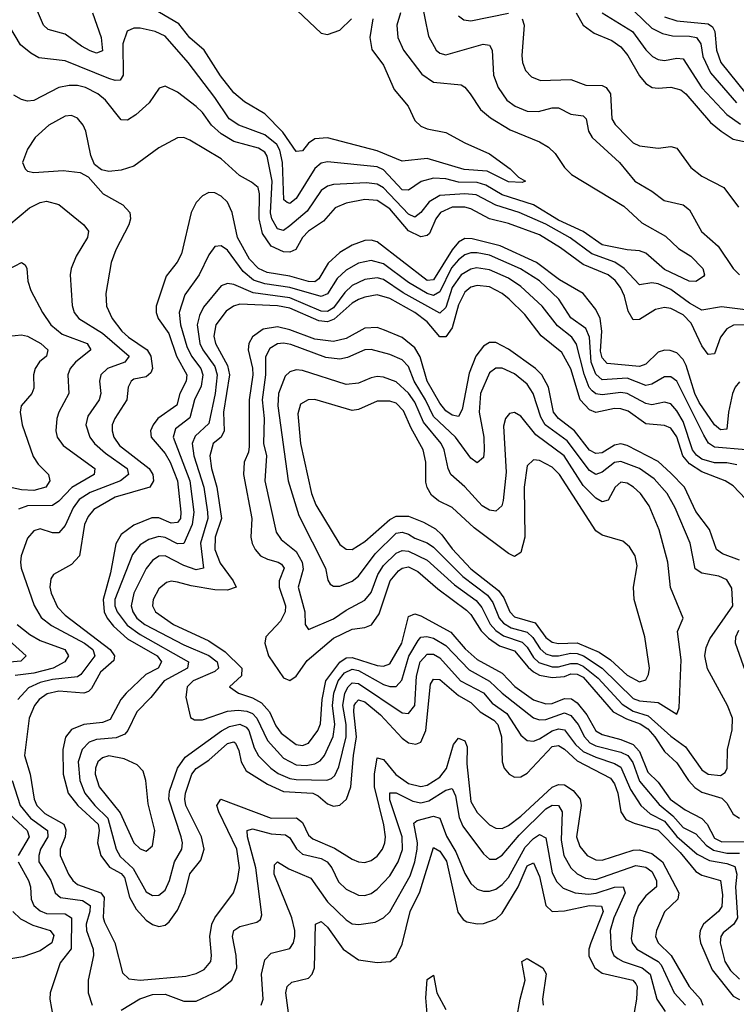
# Model space of a CAD drawing. Header units: inches. Extents: x 884549 to 1028252, y 526810 to 653624.
# Tile 799 of 1056: x 964464 to 966760, y 613413 to 616568. Entities that reach past the tile are written whole.
import ezdxf

# ---------------------------------------------------------------- set-up
doc = ezdxf.new("R2010")
doc.units = ezdxf.units.IN
doc.header["$MEASUREMENT"] = 0
doc.layers.add('A9661', color=7, linetype='Continuous')

msp = doc.modelspace()

# ---------------------------------------------------------------- linework, layer by layer
at = {"layer": 'A9661', "color": 5}
for points, elevation in [([(965256, 616690), (965430, 616524.7), (965450, 616519.6), (965490, 616533.5), (965527.9, 616570)], 2220), ([(965596.1, 616570), (965585.7, 616510), (965592.1, 616472.1), (965630, 616421.6), (965664.3, 616344.3), (965708.8, 616290), (965730, 616244.8), (965750, 616226.9), (965770, 616218.4), (965830, 616206.5), (965890, 616172.8), (965970, 616137.5), (966036.1, 616090), (966062.7, 616062.7), (966084.9, 616050), (966073.9, 616046.1), (966030, 616048), (965961.9, 616081.9), (965888, 616088), (965770, 616122.5), (965690, 616114.7), (965610, 616146.9), (965450, 616189.5), (965410, 616185.8), (965390, 616171.8), (965370, 616147.9), (965350, 616145.2), (965307.6, 616207.6), (965250, 616266.5), (965184.4, 616304.4), (965150, 616333.5), (965107.9, 616387.9), (965055.6, 616470), (965009.8, 616509.8), (964974.1, 616554.1), (964850, 616626.6)], 2220), ([(965750.9, 616630), (965774.3, 616514.3), (965798.9, 616470), (965810, 616460.5), (965830, 616455.3), (965949.3, 616489.3), (965970, 616486.3), (965977.6, 616470), (965982, 616390), (965997.4, 616350), (966025, 616310), (966052.2, 616290), (966090, 616274.6), (966126.5, 616273.5), (966170, 616285.2), (966190, 616285.7), (966230, 616265.2), (966270, 616259.8), (966278.9, 616250), (966287, 616210), (966298.1, 616190), (966386.4, 616110), (966435.3, 616050), (966490, 616018.7), (966528.7, 615988.7), (966590, 615974.3), (966610, 615957.9), (966648.7, 615888.8), (966702.3, 615842.3), (966750, 615770.2), (966770.1, 615750.1)], 2260), ([(964698.1, 616590), (964725.1, 616510), (964730, 616467.8), (964710, 616460.1), (964690, 616467.8), (964662.4, 616482.4), (964610, 616521.3), (964555.7, 616535.7), (964541.2, 616550), (964515.4, 616610)], 2220), ([(965684.4, 616590), (965673.1, 616550), (965676.1, 616510), (965694.5, 616470), (965752.6, 616392.6), (965790, 616367), (965878.4, 616358.4), (965890, 616351.4), (965907.7, 616330), (965940.2, 616280.2), (965973.2, 616253.2), (966035.2, 616215.2), (966130, 616175.8), (966158.8, 616158.8), (966179.4, 616139.4), (966210, 616094.4), (966232.1, 616072.1), (966400.2, 615970), (966457.1, 615917.1), (966533.8, 615873.8), (966575, 615835), (966614.5, 615810), (966652.4, 615770), (966658, 615750), (966654.9, 615745.1), (966630.9, 615729.1), (966608.7, 615730), (966530, 615766.8), (966470, 615819.9), (966450, 615827.3), (966410, 615829.9), (966330, 615846.6), (966269.5, 615889.5), (966190, 615925.4), (966110, 615974.4), (966010, 616006.8), (965957.3, 616037.3), (965930, 616046), (965870, 616047.3), (965830, 616057.3), (965790, 616059.6), (965751, 616049), (965710, 616021.8), (965690, 616023), (965630, 616086.5), (965610, 616096.3), (965450, 616112.7), (965430, 616107.4), (965410, 616090.4), (965350, 615994.2), (965330, 615978.2), (965321.4, 615981.4), (965310.9, 615990.9), (965306.6, 616110), (965297.6, 616150), (965287.8, 616167.8), (965250, 616198.7), (965166.1, 616230), (965135.5, 616250), (965090, 616318), (965004.5, 616430), (964930, 616515.1), (964898.7, 616530), (964850, 616540.4), (964830, 616540.4), (964808.9, 616531.1), (964795.4, 616490), (964795.6, 616390), (964785.9, 616374.1), (964770, 616372.6), (964750, 616379.4), (964610, 616435.6), (964525.3, 616445.3), (964499.9, 616459.9), (964467.5, 616487.5), (964430, 616549.8)], 2240), ([(965870, 616579.7), (965887.3, 616567.3), (965910, 616564.4), (966030, 616588.6)], 2280), ([(966074, 616570), (966080.1, 616550), (966072.7, 616452.7), (966075.5, 616430), (966084.8, 616404.8), (966104.2, 616384.2), (966133, 616373), (966230, 616375.6), (966277.7, 616357.7), (966330, 616357), (966343.6, 616350), (966356.9, 616330), (966361.5, 616250), (966372, 616232), (966412.1, 616190), (966430, 616172.7), (966450, 616163.8), (966510, 616156.4), (966550, 616160.8), (966570, 616155.5), (966614.3, 616094.3), (966650, 616065.8), (966719.8, 616030), (966767.1, 615967.1)], 2280), ([(966247.3, 616590), (966269.8, 616549.8), (966304.8, 616524.8), (966361.3, 616501.3), (966390, 616480.1), (966412.7, 616452.7), (966450, 616387.8), (966470, 616363.3), (966490.5, 616350.5), (966510, 616347.8), (966550, 616351.6), (966582.9, 616342.9), (966598.8, 616330), (966677.7, 616237.7), (966711.3, 616210), (966750, 616185.2), (966810, 616171.5)], 2320), ([(966330, 616590), (966427.2, 616530), (966470, 616470.9), (966491.5, 616450), (966510, 616440.1), (966530, 616436.6), (966570, 616443.8), (966590, 616442.3), (966649.7, 616349.7), (966730, 616264), (966773.2, 616233.2)], 2340), ([(966434, 616594), (966490, 616540.3), (966523.7, 616523.7), (966556, 616516), (966610, 616515.3), (966632.4, 616510), (966646.4, 616490), (966653.4, 616450), (966677.2, 616397.2), (966761.2, 616301.2)], 2360), ([(966530, 616576.7), (966570, 616564), (966670, 616553.8), (966684.3, 616544.3), (966691.7, 616530), (966696.3, 616470), (966710.9, 616430.9), (966790.6, 616330.6)], 2380), ([(966790, 615638.1), (966712.2, 615647.8), (966650, 615636.9), (966610, 615659.2), (966550, 615703), (966510, 615721.5), (966490, 615724.7), (966450, 615718.5), (966400.6, 615770), (966371.2, 615791.2), (966297.8, 615817.8), (966228.4, 615868.4), (966150, 615913), (966064.4, 615950), (965990, 615973.6), (965926.6, 616006.6), (965890.2, 616010.2), (965810, 616004.8), (965776.1, 615983.9), (965750, 615949.9), (965730, 615935.4), (965710, 615944.5), (965630, 616029.2), (965610, 616040.7), (965575.4, 616044.6), (965470, 616040.1), (965450, 616034.7), (965430, 616020.1), (965385.8, 615954.2), (965330, 615906.9), (965310, 615892.3), (965290, 615897.5), (965271.9, 615930), (965268.3, 615948.3), (965273.1, 616050), (965257.3, 616130), (965250, 616143.4), (965230, 616155.8), (965150, 616177.8), (965110, 616201.5), (965078.7, 616230), (965050, 616270.4), (965030, 616289.9), (964970, 616335), (964930, 616354.7), (964911.3, 616348.7), (964878.8, 616301.2), (964836.9, 616263.1), (964810, 616245.7), (964790, 616246.8), (964739.6, 616310), (964714.6, 616330), (964674.8, 616350), (964650, 616356.4), (964623.1, 616356.9), (964590.1, 616349.9), (964510, 616308.8), (964490, 616306.8), (964470, 616311.5), (964445.4, 616325.4)], 2260), ([(966790, 615590.5), (966751.4, 615588.6), (966730, 615576.7), (966709.8, 615550.2), (966690, 615497), (966670, 615495.1), (966650, 615522.6), (966615.5, 615595.5), (966590, 615621.7), (966550, 615642.1), (966530, 615645.3), (966501.2, 615638.8), (966450, 615607.1), (966430, 615606.5), (966413.7, 615633.7), (966401.6, 615681.6), (966389.3, 615709.3), (966372.5, 615732.5), (966350, 615749.9), (966270, 615783.8), (966197, 615837), (966130, 615878), (966030, 615914.1), (965970, 615929.1), (965910, 615961.9), (965890, 615967), (965850, 615966.6), (965812.7, 615950), (965798, 615930), (965777, 615883), (965770, 615875.7), (965750, 615871.9), (965710, 615891.3), (965650, 615961.2), (965610, 615988.3), (965570, 615991.3), (965510, 615979.8), (965474.7, 615965.3), (965437.5, 615922.5), (965389.7, 615890), (965370.1, 615870), (965349, 615831), (965330, 615822.8), (965310, 615823.9), (965270, 615842.1), (965242.6, 615882.6), (965231.1, 615930), (965233.2, 616010), (965228.3, 616030), (965207.4, 616047.4), (965168.6, 616068.6), (965110, 616122.2), (965010, 616181.8), (964990, 616189.8), (964970, 616188.7), (964910, 616157.5), (964830, 616098.8), (964790, 616085.3), (964750, 616081.1), (964726.7, 616086.7), (964704.1, 616104.1), (964692.8, 616132.8), (964676.8, 616210), (964667.9, 616230), (964650, 616251.8), (964630, 616260.3), (964610, 616258.4), (964557.5, 616230), (964514.5, 616190), (964490, 616152.6), (964473.6, 616110), (964481.5, 616090), (964490, 616082.8), (964510, 616077.7), (964604.2, 616084.2), (964658.3, 616078.3), (964684.3, 616064.3), (964731.7, 616010), (964794.7, 615974.7), (964817.4, 615950), (964819.5, 615930), (964814.3, 615910), (964772, 615830), (964757.8, 615790), (964740.5, 615690), (964742.8, 615650), (964760.7, 615610), (964792.1, 615570), (964812.6, 615550), (964872.7, 615510), (964884.6, 615490), (964890, 615450), (964884.1, 615435.9), (964870, 615423.4), (964830, 615415.6), (964821.2, 615410), (964811.6, 615390), (964807.3, 615350), (964768.9, 615290), (964761.1, 615270), (964760.4, 615250), (964765.6, 615230), (964783.7, 615203.7), (964879, 615130), (964890.6, 615110), (964893, 615090), (964881.7, 615070), (964770, 615038.2), (964701.7, 614998.3), (964683.6, 614976.4), (964671.7, 614950), (964656.6, 614850), (964630, 614821.8), (964572.3, 614790), (964564, 614776), (964561.2, 614750), (964564.9, 614730), (964585.9, 614685.9), (964610, 614660.2), (964753.9, 614550), (964768.3, 614530), (964765.9, 614514.1), (964722.9, 614477.1), (964695, 614425), (964684.5, 614415.5), (964670, 614410), (964590, 614416.8), (964552.3, 614407.7), (964526.6, 614390), (964511.7, 614370), (964494.6, 614330), (964479.5, 614210), (964498.4, 614150), (964510.6, 614070), (964519.9, 614050), (964544.8, 614024.8), (964605.4, 613990), (964612.5, 613972.5), (964609.8, 613950), (964594.1, 613910), (964594, 613890), (964620.8, 613830), (964634.3, 613810), (964650, 613797.5), (964723.9, 613770), (964735.2, 613755.2), (964731.7, 613691.7), (964735.8, 613675.8), (964769.7, 613610), (964794.1, 613514.1), (964814.3, 613494.3), (964850.1, 613490.1), (964996.7, 613503.3), (965030, 613512.2), (965055.4, 613524.6), (965076.7, 613550), (965079, 613570), (965073.3, 613630), (965080.4, 613670), (965090, 613690.1), (965149.6, 613770.4), (965162.7, 613810), (965168.8, 613850), (965160.3, 613910), (965102.1, 614030), (965096.3, 614050), (965108.9, 614070), (965270, 614009), (965350.9, 614010.9), (965370, 613995.3), (965390, 613955.3), (965403.5, 613943.5), (965473.3, 613913.3), (965530, 613878.3), (965550, 613869.6), (965570, 613867.2), (965590, 613874), (965610, 613887.8), (965627.2, 613910), (965634.3, 613930), (965636.4, 613950), (965631.4, 613988.6), (965601.1, 614110), (965600.9, 614150), (965610, 614202.3), (965630, 614197.4), (965669.6, 614149.6), (965710, 614120.1), (965750, 614110.9), (965770, 614115), (965810, 614140.6), (965831.6, 614168.4), (965854.4, 614245.6), (965870, 614265.5), (965890, 614257.1), (965898.3, 614238.3), (965896.9, 614183.1), (965910, 614063), (965930, 614028), (965970, 613988.6), (965990, 613977.4), (966010, 613976.9), (966030, 613985.7), (966070, 614015.6), (966170, 614108.5), (966190, 614117.7), (966210, 614116.1), (966237.6, 614097.6), (966259.9, 614070), (966263.6, 614050), (966248.7, 613950), (966258.4, 613918.4), (966282.1, 613890), (966310, 613875.7), (966330, 613874.7), (966430, 613906.6), (966450, 613908.5), (966490, 613896.4), (966524.2, 613870), (966576.5, 613770), (966572.8, 613750), (966530.1, 613709.9), (966504.8, 613650), (966501.3, 613630), (966510.1, 613610), (966551.1, 613570), (966608.6, 613470), (966645.5, 613430), (966653.1, 613410)], 2280), ([(966770, 615406.9), (966756.1, 615390), (966747.5, 615370), (966734.8, 615310), (966730, 615255.8), (966710, 615253.7), (966690, 615269.6), (966641.3, 615341.3), (966627.6, 615370), (966599.4, 615459.4), (966590, 615478.7), (966570, 615500.1), (966548, 615508), (966530, 615508.7), (966510, 615502.7), (966470, 615464.3), (966450, 615456.2), (966346, 615466), (966330, 615484.7), (966325.5, 615505.5), (966329.8, 615570), (966324.4, 615610), (966310, 615639), (966269.9, 615690), (966193.8, 615733.8), (966120.1, 615790), (966003.5, 615843.5), (965914.3, 615865.7), (965890, 615866.1), (965870, 615855.2), (965850, 615830.6), (965790, 615734.1), (965770, 615731.5), (965610, 615856.3), (965590, 615861.4), (965570, 615859.9), (965530, 615845.7), (965490, 615821.3), (965452.5, 615787.5), (965423, 615737), (965410, 615727.7), (965390, 615729), (965330, 615745.5), (965257.7, 615757.7), (965229, 615770), (965200.6, 615800.6), (965161.7, 615870), (965145, 615950), (965130, 615983.2), (965110, 616002.1), (965090, 616013), (965070, 616014), (965050, 616003.7), (965030, 615982), (965013.7, 615950), (964982.6, 615817.4), (964969.3, 615790.7), (964933.6, 615746.4), (964901.7, 615650), (964901.2, 615630), (964908.6, 615610), (964942.4, 615562.4), (964966.3, 615490), (964999.6, 615430), (964997.8, 615410), (964977.6, 615370), (964967.4, 615332.6), (964907.3, 615290), (964891.6, 615270), (964883.8, 615250), (964886.1, 615230), (964930, 615177.4), (964946.6, 615150), (964970.4, 615090), (964981.2, 614990), (964979.1, 614970), (964970, 614957), (964950, 614954.9), (964910, 614971.7), (964888, 614972), (964830, 614948.1), (964790, 614918.6), (964772.1, 614887.9), (964755.9, 614795.9), (964731.9, 614710), (964735, 614670), (964744.3, 614650), (964764.6, 614624.6), (964810, 614584.4), (964905.4, 614530), (964918.7, 614510), (964908.5, 614490), (964868.1, 614470), (964805.6, 614410), (964788.9, 614390), (964754.5, 614325.5), (964730, 614315.8), (964670, 614309.9), (964630, 614293.5), (964611.4, 614268.6), (964602.2, 614230), (964603.8, 614150), (964620.3, 614090), (964650.9, 614050), (964715.9, 613990), (964719.3, 613970), (964713.3, 613930), (964724.8, 613890), (964752, 613852), (964790, 613831.9), (964799.7, 613819.7), (964816.3, 613756.3), (964838, 613718), (964870, 613682.8), (964890, 613668.7), (964910, 613662.8), (964930, 613666.8), (964942.8, 613677.2), (964970, 613714.5), (964994.6, 613770), (965009.1, 613830.9), (965045, 613875), (965055.1, 613910), (965046.8, 613950), (964997.1, 614050), (964993.4, 614070), (964996.1, 614090), (965015.6, 614150), (965030, 614169), (965070, 614195.7), (965130, 614249), (965150, 614253.7), (965155.6, 614250), (965166.7, 614226.7), (965173.6, 614190), (965190, 614161.2), (965258.8, 614118.8), (965310, 614095.4), (965403.2, 614090), (965421.1, 614081.1), (965450, 614055.3), (965470, 614047.5), (965490, 614051.5), (965511.4, 614070), (965524.9, 614110), (965533.3, 614210), (965543.2, 614270), (965534.6, 614350), (965535.6, 614370), (965541, 614379), (965550, 614388.8), (965570, 614381.8), (965620.4, 614340.4), (965690, 614265.3), (965710, 614251.3), (965733.7, 614246.3), (965750, 614252.7), (965765.2, 614290), (965781, 614439), (965790, 614454.6), (965810, 614453.3), (965870, 614403), (965910, 614380.4), (965939.5, 614350), (965983.1, 614323.1), (965996.5, 614310), (966007.8, 614270), (966010.1, 614190), (966016.2, 614170), (966032.1, 614150), (966050, 614140.4), (966070, 614141.6), (966090, 614153.7), (966170, 614238.8), (966190, 614242.3), (966210, 614230.1), (966250, 614193.6), (966357.4, 614137.4), (966370, 614119), (966380.6, 614090), (966390.5, 614030), (966405.7, 614005.7), (966433.4, 613993.4), (966510, 613971.5), (966580, 613900), (966630, 613839), (966650, 613826.7), (966709.7, 613809.7), (966716, 613764), (966714, 613726), (966702.6, 613710), (966654.5, 613670), (966644.8, 613650), (966642.5, 613630), (966645.5, 613610), (966683.2, 613523.2), (966750, 613439.3), (966770, 613428.3)], 2320), ([(964430, 615909.1), (964495.6, 615964.4), (964530, 615981.9), (964550, 615986.4), (964590, 615975.3), (964670.2, 615910), (964684.7, 615890), (964682.1, 615870), (964645.9, 615810), (964629.4, 615770), (964626, 615750), (964632.4, 615652.4), (964638.9, 615630), (964654.3, 615610), (964730, 615563.1), (964815.7, 615490), (964801.8, 615470), (964746.3, 615450), (964724, 615430), (964720.6, 615410), (964724.4, 615370), (964719.6, 615350), (964682.9, 615297.1), (964676.3, 615270), (964688.7, 615230), (964704.5, 615210), (964739, 615179), (964808.7, 615130), (964813.5, 615110), (964786.9, 615090), (964690, 615052.8), (964655.1, 615030), (964636.2, 615003.8), (964610, 614946.6), (964590, 614923.6), (964570, 614923.2), (964530, 614936.1), (964509.5, 614930.5), (964490, 614907), (964469.7, 614850), (964467, 614830), (964469.7, 614810), (964511.3, 614691.3), (964532.9, 614652.9), (964566.6, 614626.6), (964671.8, 614570), (964699, 614550), (964704.9, 614530), (964660.7, 614470), (964650, 614461.9), (964570, 614453.7), (964530, 614443.8), (964493, 614427), (964458.6, 614390)], 2260), ([(966791.7, 615190), (966690, 615198.2), (966671.4, 615211.4), (966656.2, 615236.2), (966570, 615409), (966550, 615423), (966530, 615423.4), (966490, 615399.4), (966470, 615395.9), (966410, 615418.8), (966330, 615413.7), (966310, 615431.9), (966294.9, 615470), (966289.5, 615550), (966278.1, 615578.1), (966230, 615612.7), (966191.8, 615671.8), (966130, 615730.8), (966069.3, 615769.3), (965970, 615813.1), (965930, 615821), (965910, 615820.9), (965890, 615813.9), (965870, 615798.4), (965847.8, 615772.2), (965810, 615695.2), (965790, 615683.8), (965770, 615690.3), (965710, 615726.1), (965630, 615785.1), (965590, 615795.8), (965550, 615787.5), (965510, 615764.9), (965482, 615738), (965450, 615689), (965430, 615681.1), (965330, 615709.8), (965250, 615721.1), (965213.1, 615733.2), (965180.4, 615760.4), (965130, 615829.4), (965110, 615843), (965090, 615841.1), (965070, 615814), (965039.2, 615750), (964993.9, 615686.1), (964975.1, 615630), (964979.5, 615590), (965000.3, 615520.3), (965015.3, 615490), (965045.1, 615450), (965051.5, 615430), (965046.2, 615393.8), (965025, 615350), (965010, 615292.3), (964963.7, 615256.3), (964955.8, 615230), (965009.7, 615089.7), (965022.4, 614990), (965017.3, 614950), (964990, 614889.4), (964970, 614888.3), (964930, 614908.2), (964910, 614911.5), (964877.8, 614902.2), (964850, 614885.2), (964826, 614854), (964769.6, 614710), (964769.6, 614690), (964776.6, 614670), (964808.3, 614628.3), (964850, 614598), (965005.4, 614510), (965001.7, 614490), (964927, 614450), (964884.1, 614395.9), (964840.1, 614350), (964810.5, 614290), (964800.9, 614279.1), (964773.6, 614266.4), (964710, 614261.6), (964687.4, 614252.6), (964664.1, 614230), (964652.2, 614190), (964657.3, 614130), (964673.3, 614090), (964705.4, 614050), (964747.2, 614010), (964773, 613910), (964786.5, 613886.5), (964828.5, 613848.5), (964870, 613773.2), (964890, 613761.3), (964910, 613762.4), (964930, 613778.4), (964944.6, 613810), (964960.6, 613870), (964984, 613910), (964986.1, 613930), (964981.6, 613950), (964941.8, 614070), (964944.5, 614095.5), (964970.5, 614170), (964995, 614205), (965110.5, 614289.5), (965137, 614303), (965170, 614310.3), (965190, 614300.7), (965198.2, 614290), (965215.2, 614235.2), (965229.2, 614209.2), (965268.5, 614170), (965292.8, 614152.8), (965330, 614136.6), (965350, 614133.7), (965448.7, 614131.3), (965463.4, 614136.6), (965473.5, 614146.5), (965486.3, 614173.7), (965509.8, 614270), (965510, 614310), (965499.3, 614370), (965505.9, 614410), (965516.2, 614430), (965530, 614442.7), (965550, 614441), (965690, 614347), (965710, 614344.6), (965730.2, 614370), (965735.2, 614464.8), (965747.5, 614510), (965770, 614534.4), (965790, 614535), (965810, 614523.1), (965876.6, 614450), (965950, 614410.6), (965978, 614378), (966024.9, 614344.9), (966070, 614275.3), (966090, 614258), (966110, 614256.6), (966130, 614263.8), (966170, 614289.1), (966190, 614296.1), (966210, 614292.9), (966245.4, 614245.4), (966270, 614223.2), (966310, 614204.4), (966370, 614184.8), (966390, 614172.9), (966421.1, 614101.1), (966454.1, 614050), (966483.7, 614023.7), (966530, 613999.9), (966570, 613950.3), (966634.2, 613894.2), (966674.2, 613874.2), (966730, 613864.1), (966754.9, 613854.9), (966762.2, 613830), (966757.4, 613790), (966763.5, 613690), (966752.3, 613670), (966717.9, 613642.1), (966710.8, 613630), (966707.9, 613610), (966723.4, 613550), (966741.6, 613521.6), (966770, 613493.3)], 2340), ([(964430, 615768.2), (964470.4, 615790), (964482, 615782), (964487.2, 615770), (964490.7, 615730), (964500.4, 615700.4), (964537.3, 615630), (964564, 615590), (964600.4, 615560.4), (964680.1, 615530), (964692.5, 615510), (964643.4, 615470), (964626, 615450), (964618.5, 615430), (964622.1, 615370), (964589.6, 615310), (964583.1, 615290), (964580.1, 615250), (964585, 615230), (964603.6, 615203.6), (964705.7, 615130), (964702.8, 615110), (964631, 615069), (964590, 615024.9), (964570, 615011.3), (964489.6, 615010.4), (964460.8, 614999.2)], 2240), ([(966761.8, 615141.8), (966730, 615147.8), (966690, 615147.6), (966650, 615159.8), (966632.5, 615172.5), (966619.7, 615190), (966590, 615279.9), (966570, 615314.7), (966550, 615336.7), (966530, 615342.2), (966490, 615333.9), (966470, 615337.8), (966410, 615370.5), (966390, 615373.6), (966330, 615365.4), (966310, 615368.8), (966298.2, 615378.2), (966289.2, 615389.2), (966272.3, 615432.3), (966247.7, 615527.7), (966232.8, 615550), (966187.1, 615587.1), (966138.7, 615650), (966070, 615712.3), (966030, 615739.5), (965970, 615766.4), (965927.8, 615772.2), (965910, 615768.8), (965878.7, 615750), (965850.3, 615709.7), (965830, 615645.4), (965810, 615627.4), (965693, 615693), (965630, 615735.2), (965610, 615740.6), (965570, 615734.9), (965530, 615715.5), (965505.9, 615694.1), (965470, 615644.8), (965450, 615632.7), (965430, 615634.3), (965330, 615676), (965212.3, 615692.3), (965150, 615719.2), (965130, 615722.5), (965110, 615714.8), (965053.1, 615646.9), (965040, 615620), (965033.1, 615590), (965042, 615530), (965051.1, 615510), (965090, 615456.8), (965096.7, 615430), (965090.2, 615369.8), (965070, 615274), (965026.5, 615233.5), (965017, 615210), (965022.7, 615170), (965054.6, 615070), (965066.6, 614990), (965067.2, 614970), (965043.8, 614890), (965053, 614810), (965030, 614805), (964990, 614818.9), (964930, 614849.6), (964910, 614848.7), (964890, 614835.5), (964870, 614809.3), (964830.4, 614730), (964821.4, 614690), (964826.6, 614670), (964839.9, 614650), (964865.8, 614630), (964990, 614565.3), (965070, 614530.9), (965097.4, 614510), (965100.9, 614490), (965090, 614479.3), (965020.5, 614450), (965000.8, 614430), (964997.1, 614397.1), (965012.1, 614332.1), (965024.4, 614324.4), (965050, 614324.7), (965130, 614352), (965164.4, 614355.6), (965192.3, 614352.3), (965210, 614344.6), (965224.2, 614330), (965258.6, 614258.6), (965310, 614201.3), (965350, 614180.1), (965382, 614178), (965410, 614183.6), (965427, 614193), (965441, 614210), (965468.6, 614271.4), (965474.4, 614310), (965467, 614370), (965470.5, 614410), (965485, 614450), (965504.6, 614475.4), (965530, 614486.7), (965550, 614482.2), (965630, 614437.2), (965650, 614431), (965670, 614431.8), (965688.3, 614451.7), (965711.3, 614528.7), (965740.9, 614579.1), (965750, 614589), (965768.3, 614591.7), (965790, 614586.1), (965830, 614563.1), (965904.5, 614484.5), (965970, 614448.5), (966010.4, 614410), (966110, 614330.4), (966130, 614324.5), (966150, 614325.9), (966210, 614346.8), (966230, 614338.8), (966254, 614310), (966273.8, 614270), (966291.2, 614251.2), (966310, 614241.7), (966390, 614221.1), (966412.8, 614210), (966428.2, 614188.2), (966450, 614127.8), (966512.8, 614052.8), (966557, 614017), (966590, 613979.9), (966630, 613958.8), (966663.1, 613923.1), (966687.3, 613907.3), (966730, 613897.7), (966770, 613897.7)], 2360), ([(966830, 614989.8), (966750, 615074.3), (966724.5, 615090), (966650, 615118.8), (966610, 615145.2), (966589, 615170), (966570, 615231.3), (966550, 615258.7), (966530, 615267.8), (966470, 615272.9), (966413.3, 615313.3), (966390, 615321.3), (966370, 615321.9), (966310, 615308.6), (966290, 615317.7), (966260.3, 615350), (966230, 615448.8), (966201.6, 615501.6), (966135, 615555), (966082.7, 615622.7), (966032, 615672), (966010, 615690.3), (965970, 615711.4), (965930, 615716.3), (965910, 615710.6), (965890, 615694.3), (965870, 615653.7), (965850, 615580.5), (965830, 615551.6), (965810, 615551.4), (965770, 615599.8), (965730.3, 615630), (965650, 615674.4), (965610, 615685.8), (965570, 615679), (965550, 615670.7), (965530, 615658.9), (965472.3, 615607.7), (965450, 615599.9), (965422.9, 615602.9), (965330, 615643), (965290, 615651.1), (965170, 615655.7), (965149.8, 615650.2), (965126.4, 615633.6), (965093.1, 615590), (965086.8, 615553.2), (965091.3, 615530), (965130, 615459.6), (965136.1, 615430), (965117.7, 615310), (965119.9, 615250), (965109.4, 615230.6), (965084.8, 615210), (965073.8, 615170), (965079, 615130), (965096, 615070), (965111, 614970), (965090.8, 614910), (965090, 614870), (965106.2, 614826.2), (965148, 614770), (965157.5, 614750), (965130, 614740.1), (965090, 614740.6), (965013.5, 614753.5), (964970, 614766), (964950, 614768.9), (964935.1, 614764.9), (964910, 614744.5), (964892.4, 614710), (964889.7, 614690), (964899.8, 614670), (964957.1, 614630), (965070, 614577.7), (965122.2, 614542.2), (965175.9, 614490), (965174.5, 614465.5), (965136.5, 614430), (965165.8, 614410), (965210, 614395.4), (965239.3, 614379.3), (965265, 614350), (965285.2, 614305.2), (965302, 614282), (965350, 614245), (965370, 614241.8), (965390, 614250.1), (965419.9, 614290), (965428.4, 614311.6), (965433.1, 614390), (965444.8, 614450), (965490, 614509.3), (965510, 614523), (965530, 614524), (965610, 614498.8), (965630, 614496.2), (965650, 614504.4), (965688.8, 614570), (965710, 614655.3), (965730, 614664.4), (965750, 614657.9), (965845.5, 614605.5), (965891.5, 614551.5), (965930, 614517.3), (966010, 614473.6), (966050.9, 614430.9), (966110, 614389), (966150, 614375.5), (966170, 614377.3), (966210, 614392.4), (966231.7, 614391.7), (966250, 614379.5), (966281, 614341), (966310, 614289.8), (966330, 614277.1), (966390, 614261.8), (966430, 614245.2), (966450, 614223.2), (966476.5, 614156.5), (966510, 614124.3), (966548.2, 614070), (966595.9, 614035.9), (966650, 614008.2), (966666.3, 613990), (966690, 613945.2), (966713.4, 613933.4), (966790, 613934.9)], 2380), ([(964430, 615553.9), (964470, 615558.2), (964490, 615553.9), (964532.3, 615530), (964554.8, 615510), (964550.2, 615490), (964528.3, 615471.7), (964514.1, 615450), (964508.3, 615430), (964510, 615387.6), (964503.2, 615370), (964469.3, 615330.7), (964466.4, 615310), (964472.9, 615270), (964508.1, 615168.1), (964523.7, 615143.7), (964557.1, 615110), (964560.8, 615090), (964547.7, 615070), (964510, 615059.5), (964470, 615061.6), (964405.1, 615074.9)], 2220), ([(966770, 614835.7), (966716.2, 614856.2), (966696.6, 614870), (966674.1, 614934.1), (966630, 614991.6), (966593.9, 615070), (966550, 615114.4), (966510, 615152.3), (966410, 615203.2), (966390, 615208.7), (966370, 615204.6), (966330, 615179.9), (966310, 615177.3), (966290, 615188.7), (966241.6, 615250), (966190.3, 615290), (966174.7, 615310), (966158.4, 615390), (966137.4, 615430), (966117.1, 615450), (966030, 615512), (965990, 615533.6), (965970, 615533.2), (965950, 615522), (965925.9, 615490), (965904.5, 615435.5), (965881.7, 615318.3), (965870, 615296.1), (965850, 615301.1), (965830, 615314.9), (965810, 615339), (965769.5, 615410), (965747.7, 615487.7), (965730, 615516.7), (965690, 615549.9), (965633.2, 615573.2), (965610, 615581), (965570, 615579.5), (965510, 615545.8), (965470, 615536.2), (965410, 615543.9), (965330, 615573.6), (965290, 615583.3), (965244.2, 615575.8), (965210, 615551.9), (965198.1, 615530), (965196.8, 615510), (965210.7, 615450.7), (965211.2, 615430), (965199.7, 615350), (965200, 615200), (965197.5, 615182.5), (965183.4, 615150), (965181.9, 615110), (965207.7, 614970), (965205, 614910), (965209.2, 614889.2), (965218.5, 614870), (965236.4, 614850), (965258.8, 614838.8), (965292.6, 614830), (965303.3, 614823.3), (965311.6, 614810), (965295.8, 614770), (965295.9, 614750), (965315.9, 614690), (965314.8, 614670), (965299.9, 614640.1), (965253.4, 614590), (965249.7, 614570), (965261.3, 614530), (965310, 614458.9), (965330, 614450.1), (965350, 614464.2), (965385.5, 614514.5), (965470, 614586.4), (965530, 614615.1), (965570, 614620.1), (965591.2, 614628.8), (965615.7, 614664.3), (965651.5, 614770), (965677.8, 614802.2), (965690, 614810.9), (965710, 614814.2), (965740.1, 614800.1), (965803.9, 614743.9), (965896.2, 614676.2), (965910, 614662.4), (965942.8, 614610), (965966, 614586), (966001.5, 614561.5), (966050, 614545.9), (966093, 614493), (966110, 614478.7), (966130, 614467.9), (966170, 614459.8), (966210, 614463.5), (966230, 614472), (966250, 614471.1), (966270, 614460.8), (966365.6, 614350), (966408.1, 614328.1), (966452.2, 614312.2), (966476.2, 614296.1), (966499.2, 614270), (966530, 614223.3), (966570, 614187), (966606.7, 614130), (966627.3, 614107.3), (966650, 614093.2), (966713.5, 614073.5), (966730, 614057.7), (966750, 614022.3), (966770, 614009.6)], 2420), ([(964456.8, 614630), (964497.4, 614597.4), (964530, 614578.9), (964609.4, 614550), (964620.8, 614530), (964609.1, 614510), (964571.3, 614490), (964510, 614474.2), (964450, 614466.8)], 2240), ([(966813.8, 614410), (966757.1, 614570), (966758.5, 614590), (966767.8, 614612.2)], 2420), ([(964430, 614579.8), (964485.3, 614530), (964467.8, 614512.2), (964410, 614507.2)], 2220), ([(964440.1, 614130), (964466.2, 614050), (964499.5, 614010), (964553.3, 613970), (964554.2, 613950), (964531.3, 613910), (964525.4, 613890), (964526.3, 613870), (964564.5, 613810), (964578.3, 613770), (964594.9, 613754.9), (964665.3, 613745.3), (964690.6, 613730), (964689.5, 613710), (964677, 613670), (964678.6, 613650), (964699.5, 613590), (964700.7, 613570), (964684.2, 613490), (964683.6, 613450), (964696.6, 613410)], 2260), ([(964790, 613393.9), (964849.6, 613430.4), (964890, 613444.8), (964930, 613445.6), (964990, 613423.3), (965030, 613423.4), (965102.5, 613457.5), (965144.2, 613490), (965159.6, 613530), (965157.9, 613570), (965145.9, 613630), (965150.4, 613649.6), (965170, 613662.3), (965224.1, 613675.9), (965235.4, 613684.6), (965240.2, 613699.8), (965220.5, 613850), (965194, 613950), (965193.5, 613970), (965210, 613974.8), (965270, 613958.9), (965316, 613956), (965330, 613947), (965351.2, 613911.2), (965370, 613894.2), (965430, 613880.5), (965449.8, 613869.8), (965464.8, 613850), (965485.7, 613805.7), (965510, 613781.6), (965550, 613763.3), (965570, 613762.1), (965590, 613768.5), (965610, 613781.9), (965650, 613825), (965676.7, 613870), (965690.8, 613909.2), (965689.7, 613950), (965650, 614068.1), (965650, 614090.8), (965670, 614090.7), (965723.8, 614063.8), (965750, 614058.8), (965775, 614065), (965830, 614099.4), (965850, 614104.8), (965860.6, 614080.6), (965872.1, 614012.1), (965883.6, 613983.6), (965950, 613895), (965970, 613878.6), (965990, 613878.2), (966010, 613891), (966065, 613955), (966150, 614039.5), (966170, 614051), (966190, 614050.5), (966201.9, 614030), (966198.9, 613938.9), (966207.4, 613890), (966229.7, 613850), (966250.7, 613830.7), (966277.4, 613817.4), (966310, 613813.1), (966438.2, 613858.2), (966470, 613852.8), (966490, 613838.3), (966504.6, 613810), (966504.4, 613790), (966470, 613760.3), (966446.9, 613730), (966431.7, 613690), (966423.7, 613623.7), (966426.8, 613610), (966441, 613590), (966509.3, 613550), (966519.1, 613539.1), (966560.9, 613450), (966596.9, 613410)], 2260), ([(964401.5, 614050), (964488.3, 613970), (964494.4, 613950), (964459.2, 613890)], 2240), ([(965238, 613410), (965244.4, 613430), (965238.8, 613510), (965250, 613555.6), (965270, 613577.2), (965330, 613591.8), (965342, 613610), (965346.4, 613630), (965346.4, 613650), (965336.8, 613690), (965280.1, 613830), (965280.3, 613859.7), (965290, 613870.1), (965326.7, 613846.7), (965397.3, 613817.3), (965450, 613741.2), (965510, 613684.1), (965530, 613671.4), (965551.2, 613668.8), (965603.7, 613676.3), (965630, 613690.1), (965650, 613709.4), (965715.7, 613824.3), (965730.7, 613869.3), (965737.6, 613910), (965738.5, 613930), (965726.6, 613993.4), (965738, 614002), (965790, 614015.6), (965810, 614009.5), (965831.7, 613951.7), (965862.1, 613902.1), (965890, 613832.1), (965910, 613800.2), (965930, 613782.1), (965950, 613775.6), (965970, 613775.3), (965990, 613781.7), (966010, 613797.5), (966030, 613819.7), (966083.5, 613916.5), (966110, 613944.1), (966130, 613956.9), (966150, 613946.5), (966170, 613834.3), (966185.3, 613805.3), (966205.4, 613785.4), (966244, 613770), (966286.5, 613766.5), (966310.9, 613769.1), (966370, 613788.5), (966397.3, 613790), (966403.7, 613770), (966368.3, 613690), (966355.6, 613650), (966358.8, 613590), (966367.9, 613570), (966380.2, 613560.2), (966397.8, 613550), (966458.5, 613530), (966484.1, 613510), (966505.1, 613430), (966531.8, 613390)], 2240), ([(965327.2, 613370), (965317.1, 613450), (965321.5, 613470), (965336.3, 613483.7), (965390, 613497.2), (965401.3, 613510), (965408.6, 613530), (965412.4, 613670), (965430, 613678), (965450, 613660.7), (965500.3, 613590), (965550, 613556.1), (965610, 613546.9), (965650.9, 613550), (965670, 613565.4), (965690, 613606.2), (965715.4, 613710), (965746.3, 613773.7), (965790, 613915.5), (965810, 613903.8), (965832.1, 613872.1), (965868.4, 613708.4), (965884.6, 613684.6), (965896.9, 613676.9), (965930, 613670.7), (965950, 613672.2), (965990, 613685.8), (966010, 613705.4), (966061.4, 613790), (966090, 613856.3), (966110, 613866.8), (966130, 613822.3), (966150, 613729.3), (966170, 613710.7), (966210, 613712.6), (966290, 613729.8), (966327.9, 613727.9), (966333.2, 613710), (966294, 613610), (966287.8, 613590), (966287.7, 613567.7), (966307.4, 613530), (966330, 613512.7), (966428.3, 613490), (966438.4, 613478.4), (966442.9, 613470), (966440.5, 613430), (966433.2, 613386.8)], 2220), ([(964459.4, 613870), (964493.2, 613810), (964499.4, 613790), (964500.8, 613750), (964509.7, 613730), (964530, 613712.3), (964550, 613703.7), (964610, 613702.7), (964630.3, 613690.3), (964628.9, 613591.1), (964593.9, 613546.1), (964561.8, 613450), (964560.6, 613430), (964571.4, 613370)], 2240), ([(964442.6, 613710), (964466.8, 613686.8), (964506.4, 613666.4), (964562.3, 613650), (964573.6, 613633.6), (964567.5, 613610), (964530, 613584.2), (964474.4, 613565.6), (964410, 613554.9)], 2220), ([(966056.1, 613363.9), (966067.4, 613430), (966084.1, 613490), (966073.5, 613550), (966090, 613560.2), (966140.2, 613530), (966150.8, 613510.8), (966139.7, 613430), (966141.2, 613410)], 2180), ([(965771.3, 613370), (965765.7, 613434.3), (965770, 613492.3), (965790, 613507), (965800.5, 613450), (965830, 613396)], 2180)]:
    msp.add_lwpolyline(points, dxfattribs=dict(at, elevation=elevation))
for points, elevation in [([(965310, 615531.2), (965290, 615528.7), (965265.4, 615514.6), (965252.3, 615487.7), (965251.7, 615430), (965241.2, 615350), (965247.3, 615290), (965245.9, 615210), (965254.7, 615170), (965250.1, 615090), (965286.2, 614926.2), (965302.2, 614902.2), (965350, 614863.4), (965369, 614830), (965372.8, 614807.2), (965356.2, 614750), (965378, 614670), (965379, 614630), (965390, 614613.8), (965470, 614648.6), (965510, 614676.1), (965570, 614707.4), (965590, 614732.5), (965611.9, 614790), (965630, 614818.7), (965670, 614858.9), (965690, 614867.1), (965710, 614864.8), (965770, 614835.9), (965857.5, 614757.5), (965926.9, 614706.9), (965944.9, 614684.9), (965971.1, 614631.1), (965990, 614610.3), (966013.8, 614593.8), (966073.8, 614573.8), (966090, 614557.3), (966110, 614524.7), (966127.8, 614507.8), (966170, 614494.3), (966190, 614494), (966230, 614505.5), (966250, 614505), (966270, 614496.6), (966318, 614458), (966394.4, 614374.4), (966430, 614352.5), (966477.3, 614337.3), (966550, 614272.1), (966597.6, 614237.6), (966650, 614164.6), (966670, 614150.1), (966710, 614146.5), (966724.7, 614155.3), (966730.5, 614169.5), (966731.7, 614230), (966747.3, 614292.7), (966747.4, 614330), (966731.4, 614370), (966667.7, 614487.7), (966659, 614530), (966663.5, 614556.5), (966675.5, 614584.5), (966748.6, 614690), (966746, 614746), (966730, 614773.4), (966704.3, 614784.3), (966650, 614794), (966628.1, 614808.1), (966612.5, 614890), (966564.2, 615004.2), (966539, 615050), (966496.9, 615096.9), (966450, 615129.4), (966390, 615151.8), (966370, 615148.8), (966330, 615117.6), (966310, 615111), (966290, 615122.9), (966218.1, 615218.1), (966147.6, 615270), (966133.7, 615293.7), (966109.5, 615369.5), (966090, 615400.1), (966050, 615432.8), (966010, 615451.1), (965990, 615450.8), (965970, 615435.8), (965941.1, 615370), (965936.1, 615310), (965951, 615230), (965952.6, 615187.4), (965950, 615165.1), (965930, 615148.2), (965910, 615162.3), (965860.6, 615230), (965790, 615296.5), (965764.6, 615350), (965728.4, 615410), (965710, 615456.4), (965690, 615478.2), (965650, 615495.2), (965590, 615511.3), (965570, 615509.9), (965514.7, 615485.3), (965490, 615479.9), (965445.6, 615485.6), (965333.2, 615526.8)], 2440), ([(965350, 615445.8), (965330, 615439.5), (965314.8, 615425.2), (965293.7, 615370), (965291.7, 615330), (965324, 615090), (965359, 614979), (965444.1, 614810), (965452.1, 614772.1), (965459.1, 614759.1), (965470, 614752.3), (965490, 614752.9), (965530, 614768.6), (965550, 614784.5), (965603.3, 614856.7), (965670, 614922.8), (965690, 614925.6), (965710, 614919.7), (965730, 614906.6), (965770, 614892), (965790, 614877.4), (965884, 614784), (965963.5, 614723.5), (965980, 614700), (966000.4, 614650), (966014, 614634), (966038.8, 614618.8), (966090, 614604.9), (966108.5, 614588.5), (966131.7, 614551.7), (966150, 614536.3), (966170, 614529.7), (966190, 614529.3), (966230, 614537.6), (966250, 614537.1), (966270.1, 614530), (966330, 614489.8), (966430, 614393.4), (966450, 614385.8), (966510, 614380.1), (966570, 614343.2), (966577.1, 614362.9), (966583.6, 614516.4), (966572.1, 614607.9), (966589.6, 614650), (966548.8, 614748.8), (966540.4, 614830), (966513.3, 614933.3), (966481.3, 615010), (966452.8, 615050), (966431.1, 615070), (966410, 615082.3), (966390, 615086), (966371.6, 615070), (966350, 615028.1), (966330, 615022.8), (966310, 615034.5), (966270, 615075.5), (966208.3, 615170), (966117.8, 615237.8), (966070, 615297.9), (966050, 615309), (966033.6, 615306.4), (966020.5, 615290), (966014.2, 615265.8), (966022.5, 615117.5), (966013.2, 615026.8), (966008.6, 615010), (965990, 614993.3), (965970, 614995.7), (965945.7, 615010), (965890.7, 615070.7), (965845.4, 615110), (965836.6, 615130), (965824.5, 615190), (965815.1, 615210), (965757.8, 615277.8), (965730, 615341.7), (965710, 615370.6), (965670, 615407.8), (965630, 615422.3), (965610, 615424.2), (965590, 615420.5), (965550, 615403), (965510, 615399), (965370, 615443.4)], 2460), ([(965410, 615350.4), (965388.5, 615350), (965364.5, 615335.5), (965355.2, 615304.8), (965363.5, 615210), (965399.2, 615050), (965413.3, 615013.3), (965490, 614885.9), (965510, 614871.7), (965530, 614870.6), (965570, 614896), (965650, 614966.8), (965670, 614976.8), (965710, 614977.1), (965757.8, 614957.8), (965796.9, 614936.9), (965817.1, 614917.1), (965850, 614872.1), (965910, 614808.5), (965998.6, 614738.6), (966015.5, 614715.5), (966034.6, 614670), (966050, 614654.4), (966115.8, 614635.8), (966150, 614588.5), (966170, 614573.2), (966190, 614569.6), (966250, 614571.3), (966321.2, 614541.2), (966356.8, 614516.8), (966410, 614467.5), (966450, 614446.6), (966470, 614452.3), (966478.6, 614470), (966481.6, 614490), (966467, 614590), (966433.4, 614710), (966431.1, 614750), (966442.1, 614817.9), (966436.4, 614850), (966418.4, 614878.4), (966397.1, 614897.1), (966330, 614916.4), (966309.9, 614930), (966193.2, 615110), (966170, 615133.5), (966130, 615155.7), (966110, 615157.8), (966090, 615138), (966080.5, 615070), (966082.5, 614910), (966070, 614860.3), (966050, 614847.9), (966030, 614856.9), (965920, 614940), (965850, 615005.3), (965806.1, 615026.1), (965783.8, 615043.8), (965770, 615068.6), (965766, 615086), (965765.2, 615150), (965756.6, 615190), (965718.7, 615258.7), (965694.4, 615314.4), (965670, 615339.4), (965650, 615345.5), (965610, 615345), (965550, 615318.4), (965530, 615315.9)], 2480), ([(964750, 614208.8), (964730, 614203.2), (964715.1, 614190), (964706.8, 614170), (964705.8, 614150), (964719.3, 614110), (964786.1, 614026.1), (964830, 613931), (964850, 613911.6), (964870, 613904.3), (964890, 613921.1), (964897, 613970), (964875.8, 614055.8), (964868.3, 614130), (964859.8, 614159.8), (964840.4, 614180.4), (964799.5, 614199.5)], 2360)]:
    msp.add_lwpolyline(points, close=True, dxfattribs=dict(at, elevation=elevation))

doc.saveas('drawing.dxf')
